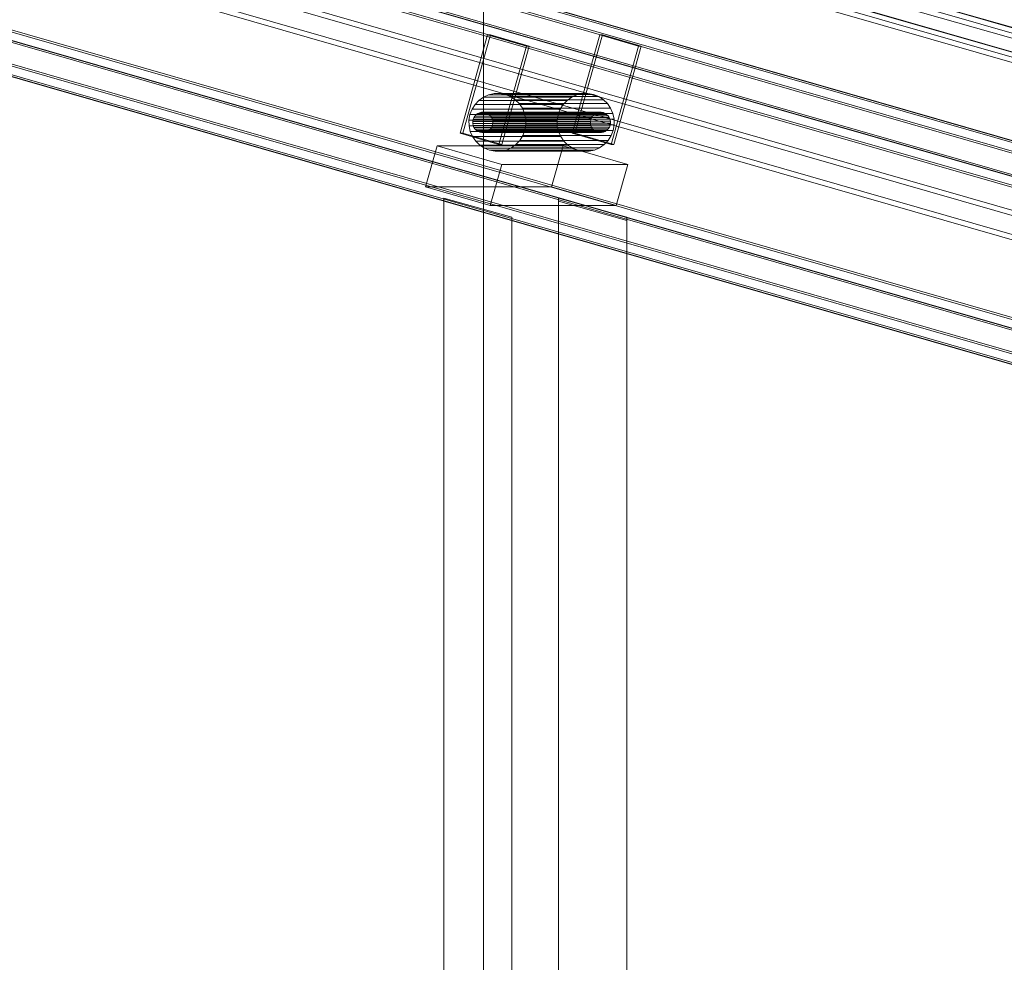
# Model space of a CAD drawing. Header units: millimetres. Extents: x -2233 to 61924, y -68080 to 6847.
# Tile 747 of 1022: x 24708 to 25286, y 406 to 959. Entities that reach past the tile are written whole.
import ezdxf

# ---------------------------------------------------------------- set-up
doc = ezdxf.new("R2010")
doc.units = ezdxf.units.MM
doc.layers.add('COTAS_P', color=1, linetype='Continuous', lineweight=0)
doc.layers.add('lateral_C10', color=7, linetype='Continuous', lineweight=0)
doc.dimstyles.new('R19_100', dxfattribs={"dimtxt": 250, "dimasz": 150, "dimexe": 150, "dimexo": 80, "dimgap": 100, "dimtad": 1, "dimtih": 1, "dimtoh": 1, "dimdsep": 46, "dimcen": 0.09, "dimadec": 0, "dimazin": 0, "dimtfac": 1, "dimtdec": 4, "dimtofl": 0, "dimtmove": 0, "dimatfit": 3, "dimfxl": 1, "dimtolj": 1, "dimtzin": 0, "dimarcsym": 0})

# ---------------------------------------------------------------- blocks, each defined once
blk = doc.blocks.new('DIM_R27_6')
at = {"layer": 'COTAS_P'}
for p, q in [((24580.07, 3250), (24980.07, 3250)), ((24980.07, 3250), (24935.07, 3100)), ((24980.07, 0), (24980.07, 3250)), ((24980.07, 3250), (25025.07, 3100)), ((24980.07, 0), (24935.07, 150)), ((24980.07, 0), (25025.07, 150)), ((24580.07, 0), (24980.07, 0))]:
    blk.add_line(p, q, dxfattribs=at)
blk.add_text('3250 P', height=250, rotation=90, dxfattribs=at).set_placement((24880.07, 1625))

msp = doc.modelspace()

# ---------------------------------------------------------------- linework, layer by layer
at = {"layer": 'lateral_C10'}
for p, q in [((27689.597, 250.991), (18989.597, 2750.991)), ((19038.916, 2750.991), (27738.916, 250.991)), ((18988.79, 2748.105), (27688.79, 248.105)), ((27738.109, 248.105), (19038.109, 2748.105)), ((19045.715, 2734.629), (27631.834, 267.353)), ((27632.328, 267.353), (19046.208, 2734.629)), ((19096.186, 2734.629), (27682.305, 267.353)), ((27682.798, 267.353), (19096.679, 2734.629)), ((27622.359, 267.194), (19055.22, 2729.016)), ((19104.54, 2729.016), (27671.679, 267.194)), ((19054.413, 2726.129), (27621.552, 264.308)), ((27670.872, 264.308), (19103.733, 2726.129)), ((27725.675, 167.441), (18892.814, 2705.62)), ((18893.471, 2705.62), (27726.332, 167.441)), ((18896.924, 2705.62), (27729.785, 167.441)), ((27795.544, 167.441), (18962.683, 2705.62)), ((27798.997, 167.441), (18966.136, 2705.62)), ((18966.793, 2705.62), (27799.654, 167.441)), ((18891.2, 2699.847), (27724.061, 161.669)), ((27728.171, 161.669), (18895.31, 2699.847)), ((18961.069, 2699.847), (27793.93, 161.669)), ((27798.04, 161.669), (18965.179, 2699.847)), ((18961.084, 2649.009), (27661.084, 149.009)), ((27661.891, 151.895), (18961.891, 2651.895)), ((27710.403, 149.009), (19010.403, 2649.009)), ((19011.21, 2651.895), (27711.21, 151.895)), ((27698.776, 71.232), (18865.914, 2609.41)), ((18870.024, 2609.41), (27702.886, 71.232)), ((27768.645, 71.232), (18935.784, 2609.41)), ((18939.894, 2609.41), (27772.755, 71.232)), ((18864.301, 2603.637), (27697.162, 65.459)), ((27697.819, 65.459), (18864.958, 2603.637)), ((27701.272, 65.459), (18868.411, 2603.637)), ((18934.17, 2603.637), (27767.031, 65.459)), ((18937.622, 2603.637), (27770.484, 65.459)), ((27771.141, 65.459), (18938.28, 2603.637)), ((24966.45, 892.667), (24982.59, 950.393)), ((24968.094, 892.667), (24984.234, 950.393)), ((25005.366, 943.848), (24982.59, 950.393)), ((24982.59, 950.393), (24984.234, 950.393)), ((24984.234, 950.393), (25007.01, 943.848)), ((25032.21, 892.667), (25048.349, 950.393)), ((25033.854, 892.667), (25049.993, 950.393)), ((25071.126, 943.848), (25048.349, 950.393)), ((25048.349, 950.393), (25049.993, 950.393)), ((25049.993, 950.393), (25072.77, 943.848)), ((25005.366, 943.848), (24989.226, 886.122)), ((24990.87, 886.122), (25007.01, 943.848)), ((25007.01, 943.848), (25005.366, 943.848)), ((25071.126, 943.848), (25054.986, 886.122)), ((25056.63, 886.122), (25072.77, 943.848)), ((25072.77, 943.848), (25071.126, 943.848)), ((24980.163, 913.859), (24977.464, 911.957)), ((24983.176, 915.19), (24980.163, 913.859)), ((24980.163, 913.859), (25031.949, 913.859)), ((24986.388, 915.9), (24983.176, 915.19)), ((24983.176, 915.19), (25034.962, 915.19)), ((24989.675, 915.961), (24986.388, 915.9)), ((24986.388, 915.9), (25038.174, 915.9)), ((24992.91, 915.371), (24989.675, 915.961)), ((24989.675, 915.961), (25041.46, 915.961)), ((24995.97, 914.152), (24992.91, 915.371)), ((24992.91, 915.371), (25044.696, 915.371)), ((24998.736, 912.352), (24995.97, 914.152)), ((24995.97, 914.152), (25047.755, 914.152)), ((25029.249, 911.957), (25031.949, 913.859)), ((25031.949, 913.859), (25034.962, 915.19)), ((25034.962, 915.19), (25038.174, 915.9)), ((25038.174, 915.9), (25041.46, 915.961)), ((25041.46, 915.961), (25044.696, 915.371)), ((25044.696, 915.371), (25047.755, 914.152)), ((25047.755, 914.152), (25050.522, 912.352)), ((24975.182, 909.557), (24973.406, 906.753)), ((24977.464, 911.957), (24975.182, 909.557)), ((24975.182, 909.557), (25026.968, 909.557)), ((24977.464, 911.957), (25029.249, 911.957)), ((25001.102, 910.039), (24998.736, 912.352)), ((24998.736, 912.352), (25050.522, 912.352)), ((25002.979, 907.302), (25001.102, 910.039)), ((25001.102, 910.039), (25052.888, 910.039)), ((25004.292, 904.247), (25002.979, 907.302)), ((25002.979, 907.302), (25054.764, 907.302)), ((25025.192, 906.753), (25026.968, 909.557)), ((25026.968, 909.557), (25029.249, 911.957)), ((25050.522, 912.352), (25052.888, 910.039)), ((25052.888, 910.039), (25054.764, 907.302)), ((25054.764, 907.302), (25056.078, 904.247)), ((24972.204, 903.651), (24971.622, 900.371)), ((24973.406, 906.753), (24972.204, 903.651)), ((25023.99, 903.651), (24972.204, 903.651)), ((24973.406, 906.753), (25025.192, 906.753)), ((24974.436, 901.746), (24974.012, 900.652)), ((24975.063, 902.736), (24974.436, 901.746)), ((24974.436, 901.746), (25043.484, 901.746)), ((24975.868, 903.583), (24975.063, 902.736)), ((24975.063, 902.736), (25044.111, 902.736)), ((24976.821, 904.254), (24975.868, 903.583)), ((24975.868, 903.583), (25044.916, 903.583)), ((24977.885, 904.724), (24976.821, 904.254)), ((24976.821, 904.254), (25045.869, 904.254)), ((24979.018, 904.975), (24977.885, 904.724)), ((24977.885, 904.724), (25046.932, 904.724)), ((24980.178, 904.996), (24979.018, 904.975)), ((24979.018, 904.975), (25048.066, 904.975)), ((24981.32, 904.788), (24980.178, 904.996)), ((24980.178, 904.996), (25049.226, 904.996)), ((24982.4, 904.358), (24981.32, 904.788)), ((24981.32, 904.788), (25050.368, 904.788)), ((24983.376, 903.722), (24982.4, 904.358)), ((24982.4, 904.358), (25051.448, 904.358)), ((24984.212, 902.906), (24983.376, 903.722)), ((24983.376, 903.722), (25052.424, 903.722)), ((24984.874, 901.94), (24984.212, 902.906)), ((24984.212, 902.906), (25053.259, 902.906)), ((24985.337, 900.862), (24984.874, 901.94)), ((24984.874, 901.94), (25053.921, 901.94)), ((25004.992, 900.991), (25004.292, 904.247)), ((25004.292, 904.247), (25056.078, 904.247)), ((25023.408, 900.371), (25023.99, 903.651)), ((25023.99, 903.651), (25025.192, 906.753)), ((25043.06, 900.652), (25043.484, 901.746)), ((25043.484, 901.746), (25044.111, 902.736)), ((25044.111, 902.736), (25044.916, 903.583)), ((25044.916, 903.583), (25045.869, 904.254)), ((25045.869, 904.254), (25046.932, 904.724)), ((25046.932, 904.724), (25048.066, 904.975)), ((25048.066, 904.975), (25049.226, 904.996)), ((25049.226, 904.996), (25050.368, 904.788)), ((25050.368, 904.788), (25051.448, 904.358)), ((25051.448, 904.358), (25052.424, 903.722)), ((25052.424, 903.722), (25053.259, 902.906)), ((25053.259, 902.906), (25053.921, 901.94)), ((25053.921, 901.94), (25054.385, 900.862)), ((25056.078, 904.247), (25056.778, 900.991)), ((24971.622, 900.371), (24971.682, 897.039)), ((24971.622, 900.371), (25023.408, 900.371)), ((24971.682, 897.039), (24972.382, 893.783)), ((24971.682, 897.039), (25023.468, 897.039)), ((24974.012, 900.652), (24973.807, 899.494)), ((24973.807, 899.494), (24973.828, 898.318)), ((24973.807, 899.494), (25042.854, 899.494)), ((24973.828, 898.318), (24974.075, 897.169)), ((24973.828, 898.318), (25042.876, 898.318)), ((25043.06, 900.652), (24974.012, 900.652)), ((24974.075, 897.169), (24974.539, 896.09)), ((24974.075, 897.169), (25043.123, 897.169)), ((24974.539, 896.09), (24975.201, 895.125)), ((24974.539, 896.09), (25043.586, 896.09)), ((24984.349, 895.295), (24984.976, 896.284)), ((24984.976, 896.284), (24985.4, 897.379)), ((24984.976, 896.284), (25054.024, 896.284)), ((24985.584, 899.713), (24985.337, 900.862)), ((24985.337, 900.862), (25054.385, 900.862)), ((24985.4, 897.379), (24985.606, 898.537)), ((24985.4, 897.379), (25054.448, 897.379)), ((24985.606, 898.537), (24985.584, 899.713)), ((24985.584, 899.713), (25054.632, 899.713)), ((24985.606, 898.537), (25054.653, 898.537)), ((25004.47, 894.379), (25005.052, 897.659)), ((25005.052, 897.659), (25004.992, 900.991)), ((25004.992, 900.991), (25056.778, 900.991)), ((25005.052, 897.659), (25056.838, 897.659)), ((25023.468, 897.039), (25023.408, 900.371)), ((25024.168, 893.783), (25023.468, 897.039)), ((25042.854, 899.494), (25043.06, 900.652)), ((25042.876, 898.318), (25042.854, 899.494)), ((25043.123, 897.169), (25042.876, 898.318)), ((25043.586, 896.09), (25043.123, 897.169)), ((25044.248, 895.125), (25043.586, 896.09)), ((25054.024, 896.284), (25053.397, 895.295)), ((25054.448, 897.379), (25054.024, 896.284)), ((25054.385, 900.862), (25054.632, 899.713)), ((25054.653, 898.537), (25054.448, 897.379)), ((25054.632, 899.713), (25054.653, 898.537)), ((25056.838, 897.659), (25056.256, 894.379)), ((25056.778, 900.991), (25056.838, 897.659)), ((24968.094, 892.667), (24966.45, 892.667)), ((24966.45, 892.667), (24989.226, 886.122)), ((24990.87, 886.122), (24968.094, 892.667)), ((24972.382, 893.783), (24973.696, 890.728)), ((24972.382, 893.783), (25024.168, 893.783)), ((24973.696, 890.728), (24975.572, 887.992)), ((24973.696, 890.728), (25025.482, 890.728)), ((24975.201, 895.125), (24976.036, 894.308)), ((24975.201, 895.125), (25044.248, 895.125)), ((24976.036, 894.308), (24977.012, 893.673)), ((24976.036, 894.308), (25045.084, 894.308)), ((24977.012, 893.673), (24978.092, 893.243)), ((24977.012, 893.673), (25046.06, 893.673)), ((24978.092, 893.243), (24979.234, 893.034)), ((24978.092, 893.243), (25047.14, 893.243)), ((24979.234, 893.034), (24980.394, 893.056)), ((24979.234, 893.034), (25048.282, 893.034)), ((24980.394, 893.056), (24981.528, 893.307)), ((24980.394, 893.056), (25049.442, 893.056)), ((24981.528, 893.307), (24982.591, 893.777)), ((24981.528, 893.307), (25050.575, 893.307)), ((24982.591, 893.777), (24983.544, 894.448)), ((24982.591, 893.777), (25051.639, 893.777)), ((24983.544, 894.448), (24984.349, 895.295)), ((24983.544, 894.448), (25052.592, 894.448)), ((24984.349, 895.295), (25053.397, 895.295)), ((25001.492, 888.473), (25003.268, 891.278)), ((25003.268, 891.278), (25004.47, 894.379)), ((25003.268, 891.278), (25055.054, 891.278)), ((25004.47, 894.379), (25056.256, 894.379)), ((25025.482, 890.728), (25024.168, 893.783)), ((25027.358, 887.992), (25025.482, 890.728)), ((25033.854, 892.667), (25032.21, 892.667)), ((25032.21, 892.667), (25054.986, 886.122)), ((25056.63, 886.122), (25033.854, 892.667)), ((25045.084, 894.308), (25044.248, 895.125)), ((25046.06, 893.673), (25045.084, 894.308)), ((25047.14, 893.243), (25046.06, 893.673)), ((25048.282, 893.034), (25047.14, 893.243)), ((25049.442, 893.056), (25048.282, 893.034)), ((25050.575, 893.307), (25049.442, 893.056)), ((25051.639, 893.777), (25050.575, 893.307)), ((25052.592, 894.448), (25051.639, 893.777)), ((25053.397, 895.295), (25052.592, 894.448)), ((25055.054, 891.278), (25053.278, 888.473)), ((25056.256, 894.379), (25055.054, 891.278)), ((24946.155, 861.175), (24952.88, 885.227)), ((24990.841, 874.319), (24952.88, 885.227)), ((24952.88, 885.227), (25026.86, 885.227)), ((24975.572, 887.992), (24977.939, 885.679)), ((24975.572, 887.992), (25027.358, 887.992)), ((24977.939, 885.679), (24980.705, 883.878)), ((24977.939, 885.679), (25029.724, 885.679)), ((24989.226, 886.122), (24990.87, 886.122)), ((24993.498, 882.84), (24996.512, 884.172)), ((24996.512, 884.172), (24999.211, 886.074)), ((24996.512, 884.172), (25048.297, 884.172)), ((24999.211, 886.074), (25001.492, 888.473)), ((24999.211, 886.074), (25050.997, 886.074)), ((25001.492, 888.473), (25053.278, 888.473)), ((25020.135, 861.175), (25026.86, 885.227)), ((25026.86, 885.227), (25064.82, 874.319)), ((25029.724, 885.679), (25027.358, 887.992)), ((25032.49, 883.878), (25029.724, 885.679)), ((25048.297, 884.172), (25045.284, 882.84)), ((25050.997, 886.074), (25048.297, 884.172)), ((25053.278, 888.473), (25050.997, 886.074)), ((25054.986, 886.122), (25056.63, 886.122)), ((24980.705, 883.878), (24983.764, 882.66)), ((24980.705, 883.878), (25032.49, 883.878)), ((24983.764, 882.66), (24987, 882.07)), ((24983.764, 882.66), (25035.55, 882.66)), ((24987, 882.07), (24990.286, 882.131)), ((24987, 882.07), (25038.785, 882.07)), ((24990.286, 882.131), (24993.498, 882.84)), ((24990.286, 882.131), (25042.072, 882.131)), ((24993.498, 882.84), (25045.284, 882.84)), ((25035.55, 882.66), (25032.49, 883.878)), ((25038.785, 882.07), (25035.55, 882.66)), ((25042.072, 882.131), (25038.785, 882.07)), ((25045.284, 882.84), (25042.072, 882.131)), ((24990.841, 874.319), (24984.116, 850.267)), ((25064.82, 874.319), (24990.841, 874.319)), ((25058.095, 850.267), (25064.82, 874.319)), ((25020.135, 861.175), (24946.155, 861.175)), ((24946.155, 861.175), (24984.116, 850.267)), ((25058.095, 850.267), (25020.135, 861.175)), ((24956.797, 854.641), (24996.797, 843.458)), ((24956.797, 852.778), (24956.797, 854.641)), ((24956.797, 854.641), (24956.797, 12)), ((24996.797, 841.594), (24956.797, 852.778)), ((24956.797, 12), (24956.797, 852.778)), ((24984.116, 850.267), (25058.095, 850.267)), ((25024.201, 854.641), (25064.201, 843.458)), ((25024.201, 852.778), (25024.201, 854.641)), ((25024.201, 854.641), (25024.201, 12)), ((25064.201, 841.594), (25024.201, 852.778)), ((25024.201, 12), (25024.201, 852.778)), ((24996.797, 843.458), (24996.797, 841.594)), ((24996.797, 12), (24996.797, 843.458)), ((24996.797, 12), (24996.797, 841.594)), ((25064.201, 843.458), (25064.201, 841.594)), ((25064.201, 12), (25064.201, 843.458)), ((25064.201, 12), (25064.201, 841.594))]:
    msp.add_line(p, q, dxfattribs=at)

# ---------------------------------------------------------------- dimensions: what is measured, and where the dimension line sits
at = {"layer": 'COTAS_P'}
dim = msp.add_aligned_dim(p1=(24580.067, 0), p2=(24580.067, 3250), distance=-400, text='<> P', dimstyle='R19_100', dxfattribs=at)
dim.commit()
dim.dimension.update_dxf_attribs({"geometry": 'DIM_R27_6', "text_midpoint": (24980.067, 1625)})

doc.saveas('drawing.dxf')
